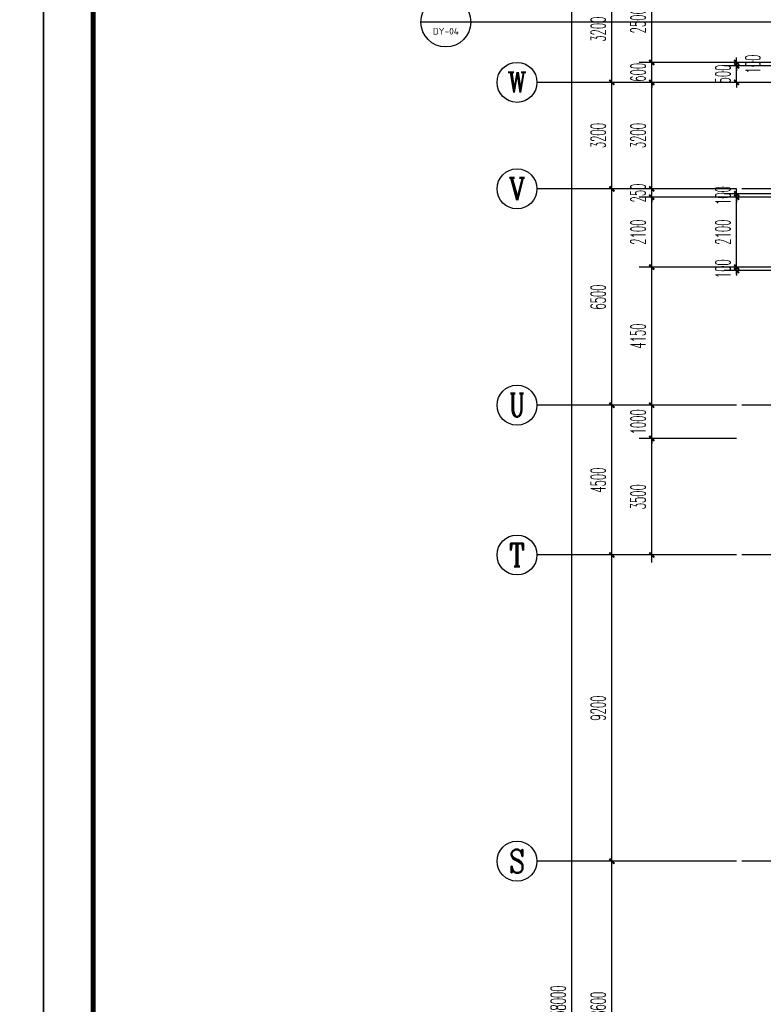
# Model space of a CAD drawing. Extents: x 1779708 to 7299578, y -1121471 to 88434.
# Tile 430 of 656: x 4677972 to 4700319, y -991843 to -962260. Entities that reach past the tile are written whole.
import ezdxf
from ezdxf.enums import TextEntityAlignment as Align

# ---------------------------------------------------------------- set-up
doc = ezdxf.new("R2010")
doc.units = 0
doc.header["$LTSCALE"] = 1000
doc.header["$MEASUREMENT"] = 0
doc.linetypes.add('DOTE', pattern=[2.42, 2, -0.2, 0.02, -0.2])
doc.layers.get('0').update_dxf_attribs({"linetype": 'CONTINUOUS'})
doc.layers.get('Defpoints').update_dxf_attribs({"linetype": 'CONTINUOUS'})
for name, color, linetype in [('AXIS', 3, 'CONTINUOUS'), ('AXIS_TEXT', 7, 'CONTINUOUS'), ('DIM_IDEN', 3, 'CONTINUOUS'), ('DOTE', 1, 'DOTE'), ('PUB_DIM', 3, 'CONTINUOUS'), ('PUB_TEXT', 7, 'CONTINUOUS'), ('PUB_TITLE', 4, 'CONTINUOUS'), ('修改', 6, 'CONTINUOUS')]:
    doc.layers.add(name, color=color, linetype=linetype)
doc.styles.add('_TCH_AXIS', font='COMPLEX', dxfattribs={"bigfont": 'GBCBIG'})
doc.styles.add('_TCH_DIM_T3', font='SIMPLEX.shx', dxfattribs={"width": 0.494118, "bigfont": 'GBCBIG.shx'})
doc.styles.add('COMPLEX', font='COMPLEX')
doc.styles.get("Standard").update_dxf_attribs({"font": 'GBENOR', "bigfont": 'GBCBIG'})
doc.dimstyles.new('_TCH_ARCH&&150', dxfattribs={"dimtxt": 446.25, "dimasz": 150, "dimexe": 375, "dimexo": 450, "dimgap": 189.375, "dimtad": 1, "dimdec": 0, "dimzin": 0, "dimdsep": 46, "dimtxsty": '_TCH_DIM_T3', "dimblk": 'ARCHTICK', "dimcen": 0.09, "dimdle": 225, "dimclrt": 7, "dimazin": 2, "dimtfac": 1, "dimtdec": 0, "dimtix": 1, "dimtmove": 2, "dimatfit": 3, "dimfxl": 250, "dimtolj": 1, "dimtzin": 0, "dimarcsym": 0})

# ---------------------------------------------------------------- blocks, each defined once
blk = doc.blocks.new('A$C36B43F05')
at = {"layer": 'PUB_TITLE'}
blk.add_lwpolyline([(0, 0), (126150, 0), (126150, 178350), (0, 178350)], close=True, dxfattribs=at)
at = {"layer": 'PUB_TITLE', "const_width": 150}
blk.add_lwpolyline([(1500, 1500), (124650, 1500), (124650, 174600), (1500, 174600)], close=True, dxfattribs=at)
blk = doc.blocks.new('_AXISO')
blk.add_circle((0, 0), 0.5)
at = {"layer": 'AXIS_TEXT', "style": 'COMPLEX', "width": 1.041667}
blk.add_attdef('A', text='', height=0.56, dxfattribs=at).set_placement((-0.25, -0.28), (0.25, -0.28), align=Align.FIT)
blk = doc.blocks.new('_ArchTick')
at = {"color": 0, "linetype": 'ByBlock', "const_width": 0.4}
blk.add_lwpolyline([(-0.5, -0.5), (0.5, 0.5)], dxfattribs=at)
blk = doc.blocks.new('*D6838')
at = {"layer": 'AXIS', "color": 0, "lineweight": -2, "transparency": 16777216}
for p, q in [((2250, 8975), (2250, 147425)), ((6750, 147200), (1875, 147200)), ((6750, 9200), (1875, 9200))]:
    blk.add_line(p, q, dxfattribs=at)
at = {"layer": 'Defpoints', "color": 0, "transparency": 16777216}
for p in [(2250, 147200), (7200, 147200), (7200, 9200)]:
    blk.add_point(p, dxfattribs=at)
at = {"layer": 'AXIS', "color": 0, "lineweight": -2, "transparency": 16777216, "xscale": 150, "yscale": 150, "zscale": 150}
for p, rotation in [((2250, 147200), 90), ((2250, 9200), 270)]:
    blk.add_blockref('_ArchTick', p, dxfattribs=dict(at, rotation=rotation))
at = {"layer": 'AXIS', "color": 7, "transparency": 16777216, "insert": (1838, 78200), "char_height": 446.2, "attachment_point": 5, "rotation": 90, "style": '_TCH_DIM_T3'}
blk.add_mtext('\\A1;138000', dxfattribs=at)
blk = doc.blocks.new('*D6851')
at = {"layer": 'AXIS', "color": 0, "lineweight": -2, "transparency": 16777216}
for p, q in [((3450, 73675), (3450, 82725)), ((6750, 82500), (3075, 82500)), ((6750, 73900), (3075, 73900))]:
    blk.add_line(p, q, dxfattribs=at)
at = {"layer": 'Defpoints', "color": 0, "transparency": 16777216}
for p in [(3450, 82500), (7200, 82500), (7200, 73900)]:
    blk.add_point(p, dxfattribs=at)
at = {"layer": 'AXIS', "color": 0, "lineweight": -2, "transparency": 16777216, "xscale": 150, "yscale": 150, "zscale": 150}
for p, rotation in [((3450, 82500), 90), ((3450, 73900), 270)]:
    blk.add_blockref('_ArchTick', p, dxfattribs=dict(at, rotation=rotation))
at = {"layer": 'AXIS', "color": 7, "transparency": 16777216, "insert": (3038, 78200), "char_height": 446.2, "attachment_point": 5, "rotation": 90, "style": '_TCH_DIM_T3'}
blk.add_mtext('\\A1;8600', dxfattribs=at)
blk = doc.blocks.new('*D6852')
at = {"layer": 'AXIS', "color": 0, "lineweight": -2, "transparency": 16777216}
for p, q in [((3450, 82275), (3450, 91925)), ((6750, 91700), (3075, 91700)), ((6750, 82500), (3075, 82500))]:
    blk.add_line(p, q, dxfattribs=at)
at = {"layer": 'Defpoints', "color": 0, "transparency": 16777216}
for p in [(3450, 91700), (7200, 91700), (7200, 82500)]:
    blk.add_point(p, dxfattribs=at)
at = {"layer": 'AXIS', "color": 0, "lineweight": -2, "transparency": 16777216, "xscale": 150, "yscale": 150, "zscale": 150}
for p, rotation in [((3450, 91700), 90), ((3450, 82500), 270)]:
    blk.add_blockref('_ArchTick', p, dxfattribs=dict(at, rotation=rotation))
at = {"layer": 'AXIS', "color": 7, "transparency": 16777216, "insert": (3038, 87100), "char_height": 446.2, "attachment_point": 5, "rotation": 90, "style": '_TCH_DIM_T3'}
blk.add_mtext('\\A1;9200', dxfattribs=at)
blk = doc.blocks.new('*D6853')
at = {"layer": 'AXIS', "color": 0, "lineweight": -2, "transparency": 16777216}
for p, q in [((6750, 96200), (3075, 96200)), ((3450, 91475), (3450, 96425)), ((6750, 91700), (3075, 91700))]:
    blk.add_line(p, q, dxfattribs=at)
at = {"layer": 'Defpoints', "color": 0, "transparency": 16777216}
for p in [(3450, 96200), (7200, 96200), (7200, 91700)]:
    blk.add_point(p, dxfattribs=at)
at = {"layer": 'AXIS', "color": 0, "lineweight": -2, "transparency": 16777216, "xscale": 150, "yscale": 150, "zscale": 150}
for p, rotation in [((3450, 96200), 90), ((3450, 91700), 270)]:
    blk.add_blockref('_ArchTick', p, dxfattribs=dict(at, rotation=rotation))
at = {"layer": 'AXIS', "color": 7, "transparency": 16777216, "insert": (3038, 93950), "char_height": 446.2, "attachment_point": 5, "rotation": 90, "style": '_TCH_DIM_T3'}
blk.add_mtext('\\A1;4500', dxfattribs=at)
blk = doc.blocks.new('*D6854')
at = {"layer": 'AXIS', "color": 0, "lineweight": -2, "transparency": 16777216}
for p, q in [((6750, 102700), (3075, 102700)), ((3450, 95975), (3450, 102925)), ((6750, 96200), (3075, 96200))]:
    blk.add_line(p, q, dxfattribs=at)
at = {"layer": 'Defpoints', "color": 0, "transparency": 16777216}
for p in [(3450, 102700), (7200, 102700), (7200, 96200)]:
    blk.add_point(p, dxfattribs=at)
at = {"layer": 'AXIS', "color": 0, "lineweight": -2, "transparency": 16777216, "xscale": 150, "yscale": 150, "zscale": 150}
for p, rotation in [((3450, 102700), 90), ((3450, 96200), 270)]:
    blk.add_blockref('_ArchTick', p, dxfattribs=dict(at, rotation=rotation))
at = {"layer": 'AXIS', "color": 7, "transparency": 16777216, "insert": (3038, 99450), "char_height": 446.2, "attachment_point": 5, "rotation": 90, "style": '_TCH_DIM_T3'}
blk.add_mtext('\\A1;6500', dxfattribs=at)
blk = doc.blocks.new('*D6855')
at = {"layer": 'AXIS', "color": 0, "lineweight": -2, "transparency": 16777216}
for p, q in [((3450, 102475), (3450, 106125)), ((6750, 105900), (3075, 105900)), ((6750, 102700), (3075, 102700))]:
    blk.add_line(p, q, dxfattribs=at)
at = {"layer": 'Defpoints', "color": 0, "transparency": 16777216}
for p in [(3450, 105900), (7200, 105900), (7200, 102700)]:
    blk.add_point(p, dxfattribs=at)
at = {"layer": 'AXIS', "color": 0, "lineweight": -2, "transparency": 16777216, "xscale": 150, "yscale": 150, "zscale": 150}
for p, rotation in [((3450, 105900), 90), ((3450, 102700), 270)]:
    blk.add_blockref('_ArchTick', p, dxfattribs=dict(at, rotation=rotation))
at = {"layer": 'AXIS', "color": 7, "transparency": 16777216, "insert": (3038, 104300), "char_height": 446.2, "attachment_point": 5, "rotation": 90, "style": '_TCH_DIM_T3'}
blk.add_mtext('\\A1;3200', dxfattribs=at)
blk = doc.blocks.new('*D6856')
at = {"layer": 'AXIS', "color": 0, "lineweight": -2, "transparency": 16777216}
for p, q in [((3450, 105675), (3450, 109325)), ((6750, 109100), (3075, 109100)), ((6750, 105900), (3075, 105900))]:
    blk.add_line(p, q, dxfattribs=at)
at = {"layer": 'Defpoints', "color": 0, "transparency": 16777216}
for p in [(3450, 109100), (7200, 109100), (7200, 105900)]:
    blk.add_point(p, dxfattribs=at)
at = {"layer": 'AXIS', "color": 0, "lineweight": -2, "transparency": 16777216, "xscale": 150, "yscale": 150, "zscale": 150}
for p, rotation in [((3450, 109100), 90), ((3450, 105900), 270)]:
    blk.add_blockref('_ArchTick', p, dxfattribs=dict(at, rotation=rotation))
at = {"layer": 'AXIS', "color": 7, "transparency": 16777216, "insert": (3038, 107500), "char_height": 446.2, "attachment_point": 5, "rotation": 90, "style": '_TCH_DIM_T3'}
blk.add_mtext('\\A1;3200', dxfattribs=at)
blk = doc.blocks.new('*D5662')
at = {"layer": 'Defpoints', "color": 0, "transparency": 16777216}
for p in [(4696967, -961043), (4699967, -961043), (4699967, -963543)]:
    blk.add_point(p, dxfattribs=at)
at = {"layer": 'PUB_DIM', "color": 0, "lineweight": -2, "transparency": 16777216}
for p, q in [((4696967, -963768), (4696967, -960818)), ((4699517, -961043), (4696592, -961043)), ((4699517, -963543), (4696592, -963543))]:
    blk.add_line(p, q, dxfattribs=at)
at = {"layer": 'PUB_DIM', "color": 0, "lineweight": -2, "transparency": 16777216, "xscale": 150, "yscale": 150, "zscale": 150}
for p, rotation in [((4696967, -961043), 90), ((4696967, -963543), 270)]:
    blk.add_blockref('_ArchTick', p, dxfattribs=dict(at, rotation=rotation))
at = {"layer": 'PUB_DIM', "color": 7, "transparency": 16777216, "insert": (4696555, -962293), "char_height": 446.2, "attachment_point": 5, "rotation": 90, "style": '_TCH_DIM_T3'}
blk.add_mtext('\\A1;2500', dxfattribs=at)
blk = doc.blocks.new('*D5663')
at = {"layer": 'Defpoints', "color": 0, "transparency": 16777216}
for p in [(4696967, -963543), (4699967, -963543), (4699967, -964143)]:
    blk.add_point(p, dxfattribs=at)
at = {"layer": 'PUB_DIM', "color": 0, "lineweight": -2, "transparency": 16777216}
for p, q in [((4696967, -963543), (4696967, -963393)), ((4699517, -963543), (4696592, -963543)), ((4696967, -964143), (4696967, -963543)), ((4699517, -964143), (4696592, -964143)), ((4696967, -964143), (4696967, -964293))]:
    blk.add_line(p, q, dxfattribs=at)
at = {"layer": 'PUB_DIM', "color": 0, "lineweight": -2, "transparency": 16777216, "xscale": 150, "yscale": 150, "zscale": 150}
for p, rotation in [((4696967, -963543), 270), ((4696967, -964143), 90)]:
    blk.add_blockref('_ArchTick', p, dxfattribs=dict(at, rotation=rotation))
at = {"layer": 'PUB_DIM', "color": 7, "transparency": 16777216, "insert": (4696555, -963843), "char_height": 446.2, "attachment_point": 5, "rotation": 90, "style": '_TCH_DIM_T3'}
blk.add_mtext('\\A1;600', dxfattribs=at)
blk = doc.blocks.new('*D5664')
at = {"layer": 'Defpoints', "color": 0, "transparency": 16777216}
for p in [(4696967, -964143), (4699967, -964143), (4699967, -967343)]:
    blk.add_point(p, dxfattribs=at)
at = {"layer": 'PUB_DIM', "color": 0, "lineweight": -2, "transparency": 16777216}
for p, q in [((4696967, -967568), (4696967, -963918)), ((4699517, -964143), (4696592, -964143)), ((4699517, -967343), (4696592, -967343))]:
    blk.add_line(p, q, dxfattribs=at)
at = {"layer": 'PUB_DIM', "color": 0, "lineweight": -2, "transparency": 16777216, "xscale": 150, "yscale": 150, "zscale": 150}
for p, rotation in [((4696967, -964143), 90), ((4696967, -967343), 270)]:
    blk.add_blockref('_ArchTick', p, dxfattribs=dict(at, rotation=rotation))
at = {"layer": 'PUB_DIM', "color": 7, "transparency": 16777216, "insert": (4696555, -965743), "char_height": 446.2, "attachment_point": 5, "rotation": 90, "style": '_TCH_DIM_T3'}
blk.add_mtext('\\A1;3200', dxfattribs=at)
blk = doc.blocks.new('*D5665')
at = {"layer": 'Defpoints', "color": 0, "transparency": 16777216}
for p in [(4696967, -967343), (4699967, -967343), (4699967, -967593)]:
    blk.add_point(p, dxfattribs=at)
at = {"layer": 'PUB_DIM', "color": 0, "lineweight": -2, "transparency": 16777216}
for p, q in [((4699517, -967343), (4696592, -967343)), ((4696967, -967343), (4696967, -967193)), ((4696967, -967593), (4696967, -967343)), ((4699517, -967593), (4696592, -967593)), ((4696967, -967593), (4696967, -967743))]:
    blk.add_line(p, q, dxfattribs=at)
at = {"layer": 'PUB_DIM', "color": 0, "lineweight": -2, "transparency": 16777216, "xscale": 150, "yscale": 150, "zscale": 150}
for p, rotation in [((4696967, -967343), 270), ((4696967, -967593), 90)]:
    blk.add_blockref('_ArchTick', p, dxfattribs=dict(at, rotation=rotation))
at = {"layer": 'PUB_DIM', "color": 7, "transparency": 16777216, "insert": (4696555, -967468), "char_height": 446.2, "attachment_point": 5, "rotation": 90, "style": '_TCH_DIM_T3'}
blk.add_mtext('\\A1;250', dxfattribs=at)
blk = doc.blocks.new('*D5666')
at = {"layer": 'Defpoints', "color": 0, "transparency": 16777216}
for p in [(4696967, -967593), (4699967, -967593), (4699967, -969693)]:
    blk.add_point(p, dxfattribs=at)
at = {"layer": 'PUB_DIM', "color": 0, "lineweight": -2, "transparency": 16777216}
for p, q in [((4696967, -969918), (4696967, -967368)), ((4699517, -967593), (4696592, -967593)), ((4699517, -969693), (4696592, -969693))]:
    blk.add_line(p, q, dxfattribs=at)
at = {"layer": 'PUB_DIM', "color": 0, "lineweight": -2, "transparency": 16777216, "xscale": 150, "yscale": 150, "zscale": 150}
for p, rotation in [((4696967, -967593), 90), ((4696967, -969693), 270)]:
    blk.add_blockref('_ArchTick', p, dxfattribs=dict(at, rotation=rotation))
at = {"layer": 'PUB_DIM', "color": 7, "transparency": 16777216, "insert": (4696555, -968643), "char_height": 446.2, "attachment_point": 5, "rotation": 90, "style": '_TCH_DIM_T3'}
blk.add_mtext('\\A1;2100', dxfattribs=at)
blk = doc.blocks.new('*D5667')
at = {"layer": 'Defpoints', "color": 0, "transparency": 16777216}
for p in [(4696967, -969693), (4699967, -969693), (4699967, -973843)]:
    blk.add_point(p, dxfattribs=at)
at = {"layer": 'PUB_DIM', "color": 0, "lineweight": -2, "transparency": 16777216}
for p, q in [((4699517, -969693), (4696592, -969693)), ((4696967, -974068), (4696967, -969468)), ((4699517, -973843), (4696592, -973843))]:
    blk.add_line(p, q, dxfattribs=at)
at = {"layer": 'PUB_DIM', "color": 0, "lineweight": -2, "transparency": 16777216, "xscale": 150, "yscale": 150, "zscale": 150}
for p, rotation in [((4696967, -969693), 90), ((4696967, -973843), 270)]:
    blk.add_blockref('_ArchTick', p, dxfattribs=dict(at, rotation=rotation))
at = {"layer": 'PUB_DIM', "color": 7, "transparency": 16777216, "insert": (4696555, -971768), "char_height": 446.2, "attachment_point": 5, "rotation": 90, "style": '_TCH_DIM_T3'}
blk.add_mtext('\\A1;4150', dxfattribs=at)
blk = doc.blocks.new('*D5668')
at = {"layer": 'Defpoints', "color": 0, "transparency": 16777216}
for p in [(4696967, -973843), (4699967, -973843), (4699967, -974843)]:
    blk.add_point(p, dxfattribs=at)
at = {"layer": 'PUB_DIM', "color": 0, "lineweight": -2, "transparency": 16777216}
for p, q in [((4699517, -973843), (4696592, -973843)), ((4696967, -973843), (4696967, -973693)), ((4696967, -974843), (4696967, -973843)), ((4699517, -974843), (4696592, -974843)), ((4696967, -974843), (4696967, -974993))]:
    blk.add_line(p, q, dxfattribs=at)
at = {"layer": 'PUB_DIM', "color": 0, "lineweight": -2, "transparency": 16777216, "xscale": 150, "yscale": 150, "zscale": 150}
for p, rotation in [((4696967, -973843), 270), ((4696967, -974843), 90)]:
    blk.add_blockref('_ArchTick', p, dxfattribs=dict(at, rotation=rotation))
at = {"layer": 'PUB_DIM', "color": 7, "transparency": 16777216, "insert": (4696555, -974343), "char_height": 446.2, "attachment_point": 5, "rotation": 90, "style": '_TCH_DIM_T3'}
blk.add_mtext('\\A1;1000', dxfattribs=at)
blk = doc.blocks.new('*D5669')
at = {"layer": 'Defpoints', "color": 0, "transparency": 16777216}
for p in [(4696967, -974843), (4699967, -974843), (4699967, -978343)]:
    blk.add_point(p, dxfattribs=at)
at = {"layer": 'PUB_DIM', "color": 0, "lineweight": -2, "transparency": 16777216}
for p, q in [((4696967, -978568), (4696967, -974618)), ((4699517, -974843), (4696592, -974843)), ((4699517, -978343), (4696592, -978343))]:
    blk.add_line(p, q, dxfattribs=at)
at = {"layer": 'PUB_DIM', "color": 0, "lineweight": -2, "transparency": 16777216, "xscale": 150, "yscale": 150, "zscale": 150}
for p, rotation in [((4696967, -974843), 90), ((4696967, -978343), 270)]:
    blk.add_blockref('_ArchTick', p, dxfattribs=dict(at, rotation=rotation))
at = {"layer": 'PUB_DIM', "color": 7, "transparency": 16777216, "insert": (4696555, -976593), "char_height": 446.2, "attachment_point": 5, "rotation": 90, "style": '_TCH_DIM_T3'}
blk.add_mtext('\\A1;3500', dxfattribs=at)
blk = doc.blocks.new('*D5982')
at = {"layer": 'Defpoints', "color": 0, "transparency": 16777216}
for p in [(4699517, -967493), (4701717, -967493), (4701717, -967593)]:
    blk.add_point(p, dxfattribs=at)
at = {"layer": 'PUB_DIM', "color": 0, "lineweight": -2, "transparency": 16777216}
for p, q in [((4699517, -967493), (4699517, -967343)), ((4701267, -967493), (4699142, -967493)), ((4701267, -967593), (4699142, -967593)), ((4699517, -967593), (4699517, -967493)), ((4699517, -967593), (4699517, -967743))]:
    blk.add_line(p, q, dxfattribs=at)
at = {"layer": 'PUB_DIM', "color": 0, "lineweight": -2, "transparency": 16777216, "xscale": 150, "yscale": 150, "zscale": 150}
for p, rotation in [((4699517, -967493), 270), ((4699517, -967593), 90)]:
    blk.add_blockref('_ArchTick', p, dxfattribs=dict(at, rotation=rotation))
at = {"layer": 'PUB_DIM', "color": 7, "transparency": 16777216, "insert": (4699105, -967543), "char_height": 446.2, "attachment_point": 5, "rotation": 90, "style": '_TCH_DIM_T3'}
blk.add_mtext('\\A1;100', dxfattribs=at)
blk = doc.blocks.new('*D5983')
at = {"layer": 'Defpoints', "color": 0, "transparency": 16777216}
for p in [(4699517, -967593), (4701717, -967593), (4701717, -969693)]:
    blk.add_point(p, dxfattribs=at)
at = {"layer": 'PUB_DIM', "color": 0, "lineweight": -2, "transparency": 16777216}
for p, q in [((4699517, -969918), (4699517, -967368)), ((4701267, -967593), (4699142, -967593)), ((4701267, -969693), (4699142, -969693))]:
    blk.add_line(p, q, dxfattribs=at)
at = {"layer": 'PUB_DIM', "color": 0, "lineweight": -2, "transparency": 16777216, "xscale": 150, "yscale": 150, "zscale": 150}
for p, rotation in [((4699517, -967593), 90), ((4699517, -969693), 270)]:
    blk.add_blockref('_ArchTick', p, dxfattribs=dict(at, rotation=rotation))
at = {"layer": 'PUB_DIM', "color": 7, "transparency": 16777216, "insert": (4699105, -968643), "char_height": 446.2, "attachment_point": 5, "rotation": 90, "style": '_TCH_DIM_T3'}
blk.add_mtext('\\A1;2100', dxfattribs=at)
blk = doc.blocks.new('*D5984')
at = {"layer": 'Defpoints', "color": 0, "transparency": 16777216}
for p in [(4699517, -969693), (4701717, -969693), (4701717, -969793)]:
    blk.add_point(p, dxfattribs=at)
at = {"layer": 'PUB_DIM', "color": 0, "lineweight": -2, "transparency": 16777216}
for p, q in [((4701267, -969693), (4699142, -969693)), ((4699517, -969693), (4699517, -969543)), ((4699517, -969793), (4699517, -969693)), ((4701267, -969793), (4699142, -969793)), ((4699517, -969793), (4699517, -969943))]:
    blk.add_line(p, q, dxfattribs=at)
at = {"layer": 'PUB_DIM', "color": 0, "lineweight": -2, "transparency": 16777216, "xscale": 150, "yscale": 150, "zscale": 150}
for p, rotation in [((4699517, -969693), 270), ((4699517, -969793), 90)]:
    blk.add_blockref('_ArchTick', p, dxfattribs=dict(at, rotation=rotation))
at = {"layer": 'PUB_DIM', "color": 7, "transparency": 16777216, "insert": (4699105, -969743), "char_height": 446.2, "attachment_point": 5, "rotation": 90, "style": '_TCH_DIM_T3'}
blk.add_mtext('\\A1;100', dxfattribs=at)
blk = doc.blocks.new('*D5989')
at = {"layer": 'Defpoints', "color": 0, "transparency": 16777216}
for p in [(4699517, -963543), (4701717, -963543), (4701717, -963643)]:
    blk.add_point(p, dxfattribs=at)
at = {"layer": 'PUB_DIM', "color": 0, "lineweight": -2, "transparency": 16777216}
for p, q in [((4699517, -963543), (4699517, -963393)), ((4701267, -963543), (4699142, -963543)), ((4701267, -963643), (4699142, -963643)), ((4699517, -963643), (4699517, -963543)), ((4699517, -963643), (4699517, -963793))]:
    blk.add_line(p, q, dxfattribs=at)
at = {"layer": 'PUB_DIM', "color": 0, "lineweight": -2, "transparency": 16777216, "xscale": 150, "yscale": 150, "zscale": 150}
for p, rotation in [((4699517, -963543), 270), ((4699517, -963643), 90)]:
    blk.add_blockref('_ArchTick', p, dxfattribs=dict(at, rotation=rotation))
at = {"layer": 'PUB_DIM', "color": 7, "transparency": 16777216, "insert": (4700005, -963593), "char_height": 446.2, "attachment_point": 5, "rotation": 90, "style": '_TCH_DIM_T3'}
blk.add_mtext('\\A1;100', dxfattribs=at)
blk = doc.blocks.new('*D5990')
at = {"layer": 'Defpoints', "color": 0, "transparency": 16777216}
for p in [(4699517, -963643), (4701717, -963643), (4701717, -964143)]:
    blk.add_point(p, dxfattribs=at)
at = {"layer": 'PUB_DIM', "color": 0, "lineweight": -2, "transparency": 16777216}
for p, q in [((4699517, -963643), (4699517, -963493)), ((4701267, -963643), (4699142, -963643)), ((4699517, -964143), (4699517, -963643)), ((4701267, -964143), (4699142, -964143)), ((4699517, -964143), (4699517, -964293))]:
    blk.add_line(p, q, dxfattribs=at)
at = {"layer": 'PUB_DIM', "color": 0, "lineweight": -2, "transparency": 16777216, "xscale": 150, "yscale": 150, "zscale": 150}
for p, rotation in [((4699517, -963643), 270), ((4699517, -964143), 90)]:
    blk.add_blockref('_ArchTick', p, dxfattribs=dict(at, rotation=rotation))
at = {"layer": 'PUB_DIM', "color": 7, "transparency": 16777216, "insert": (4699105, -963893), "char_height": 446.2, "attachment_point": 5, "rotation": 90, "style": '_TCH_DIM_T3'}
blk.add_mtext('\\A1;500', dxfattribs=at)
blk = doc.blocks.new('A$C159220C3')
at = {"layer": 'AXIS'}
for p, q in [((7200, 105900), (1200, 105900)), ((7200, 102700), (1200, 102700)), ((7200, 96200), (1200, 96200)), ((7200, 91700), (1200, 91700)), ((7200, 82500), (1200, 82500))]:
    blk.add_line(p, q, dxfattribs=at)
at = {"layer": 'DOTE'}
for p, q in [((86800, 105900), (7200, 105900)), ((86800, 102700), (7200, 102700)), ((86800, 96200), (7200, 96200)), ((86800, 91700), (7200, 91700)), ((86800, 82500), (7200, 82500))]:
    blk.add_line(p, q, dxfattribs=at)
at = {"layer": 'AXIS'}
ref = blk.add_blockref('_AXISO', (600, 105900), dxfattribs=dict(at, xscale=1200, yscale=1200, zscale=1200))
ref.add_attrib('A', 'W', dxfattribs={"layer": 'AXIS_TEXT', "height": 608.3, "style": '_TCH_AXIS', "width": 0.909091}).set_placement((310.3, 105595.9), (889.7, 105595.9), align=Align.FIT)
ref = blk.add_blockref('_AXISO', (600, 102700), dxfattribs=dict(at, xscale=1200, yscale=1200, zscale=1200))
ref.add_attrib('A', 'V', dxfattribs={"layer": 'AXIS_TEXT', "height": 668.2, "style": '_TCH_AXIS', "width": 0.888889}).set_placement((345.5, 102365.9), (854.5, 102365.9), align=Align.FIT)
ref = blk.add_blockref('_AXISO', (600, 96200), dxfattribs=dict(at, xscale=1200, yscale=1200, zscale=1200))
ref.add_attrib('A', 'U', dxfattribs={"layer": 'AXIS_TEXT', "height": 698.9, "style": '_TCH_AXIS', "width": 0.7}).set_placement((367, 95850.5), (833, 95850.5), align=Align.FIT)
ref = blk.add_blockref('_AXISO', (600, 91700), dxfattribs=dict(at, xscale=1200, yscale=1200, zscale=1200))
ref.add_attrib('A', 'T', dxfattribs={"layer": 'AXIS_TEXT', "height": 698.9, "style": '_TCH_AXIS', "width": 0.933333}).set_placement((367, 91350.5), (833, 91350.5), align=Align.FIT)
ref = blk.add_blockref('_AXISO', (600, 82500), dxfattribs=dict(at, xscale=1200, yscale=1200, zscale=1200))
ref.add_attrib('A', 'S', dxfattribs={"layer": 'AXIS_TEXT', "height": 698.9, "style": '_TCH_AXIS'}).set_placement((367, 82150.5), (833, 82150.5), align=Align.FIT)
for p1, p2, distance, picture, middle in [((7200, 9200), (7200, 147200), 4950, '*D6838', (1837.5, 78200)), ((7200, 105900), (7200, 109100), 3750, '*D6856', (3037.5, 107500)), ((7200, 102700), (7200, 105900), 3750, '*D6855', (3037.5, 104300)), ((7200, 96200), (7200, 102700), 3750, '*D6854', (3037.5, 99450)), ((7200, 91700), (7200, 96200), 3750, '*D6853', (3037.5, 93950)), ((7200, 82500), (7200, 91700), 3750, '*D6852', (3037.5, 87100)), ((7200, 73900), (7200, 82500), 3750, '*D6851', (3037.5, 78200))]:
    dim = blk.add_aligned_dim(p1=p1, p2=p2, distance=distance, dimstyle='_TCH_ARCH&&150', dxfattribs=at)
    dim.commit()
    dim.dimension.update_dxf_attribs({"geometry": picture, "text_midpoint": middle})

msp = doc.modelspace()

# ---------------------------------------------------------------- linework, layer by layer
at = {"layer": 'DIM_IDEN'}
for p, q in [((4691528.4, -962329.3), (4690028.4, -962329.3)), ((4693066.7, -962329.3), (4691528.4, -962329.3)), ((4702432.7, -962329.3), (4693066.7, -962329.3))]:
    msp.add_line(p, q, dxfattribs=at)
msp.add_circle((4690778.4, -962329.3), 750, dxfattribs=at)

# ---------------------------------------------------------------- block references
at = {"layer": '修改'}
for name, p in [('A$C36B43F05', (4552534.8, -1084792.1)), ('A$C36B43F05', (4678684.8, -1084792.1)), ('A$C159220C3', (4692317.1, -1070043.3))]:
    msp.add_blockref(name, p, dxfattribs=at)

# ---------------------------------------------------------------- texts
at = {"layer": 'PUB_TEXT', "color": 7, "width": 1.024656}
msp.add_text('DY-04', height=201.87, dxfattribs=at).set_placement((4690387, -962706.4), (4691169.7, -962706.4), align=Align.FIT)

# ---------------------------------------------------------------- dimensions: what is measured, and where the dimension line sits
at = {"layer": 'PUB_DIM'}
for p1, p2, distance, picture, middle in [((4699967.1, -963543.3), (4699967.1, -961043.3), 3000, '*D5662', (4696554.6, -962293.3)), ((4699967.1, -964143.3), (4699967.1, -963543.3), 3000, '*D5663', (4696554.6, -963843.3)), ((4701717.1, -964143.3), (4701717.1, -963643.3), 2200, '*D5990', (4699104.6, -963893.3)), ((4699967.1, -967343.3), (4699967.1, -964143.3), 3000, '*D5664', (4696554.6, -965743.3)), ((4699967.1, -967593.3), (4699967.1, -967343.3), 3000, '*D5665', (4696554.6, -967468.3)), ((4701717.1, -967593.3), (4701717.1, -967493.3), 2200, '*D5982', (4699104.6, -967543.3)), ((4699967.1, -969693.3), (4699967.1, -967593.3), 3000, '*D5666', (4696554.6, -968643.3)), ((4701717.1, -969693.3), (4701717.1, -967593.3), 2200, '*D5983', (4699104.6, -968643.3)), ((4701717.1, -969793.3), (4701717.1, -969693.3), 2200, '*D5984', (4699104.6, -969743.3)), ((4699967.1, -973843.3), (4699967.1, -969693.3), 3000, '*D5667', (4696554.6, -971768.3)), ((4699967.1, -974843.3), (4699967.1, -973843.3), 3000, '*D5668', (4696554.6, -974343.3)), ((4699967.1, -978343.3), (4699967.1, -974843.3), 3000, '*D5669', (4696554.6, -976593.3))]:
    dim = msp.add_aligned_dim(p1=p1, p2=p2, distance=distance, dimstyle='_TCH_ARCH&&150', dxfattribs=at)
    dim.commit()
    dim.dimension.update_dxf_attribs({"geometry": picture, "text_midpoint": middle})
dim = msp.add_linear_dim(base=(4699517.1, -963543.3), p1=(4701717.1, -963643.3), p2=(4701717.1, -963543.3), angle=90, dimstyle='_TCH_ARCH&&150', dxfattribs=at)
dim.commit()
dim.dimension.update_dxf_attribs({"geometry": '*D5989', "text_midpoint": (4700004.6, -963593.3), "dimtype": 161})

doc.saveas('drawing.dxf')
